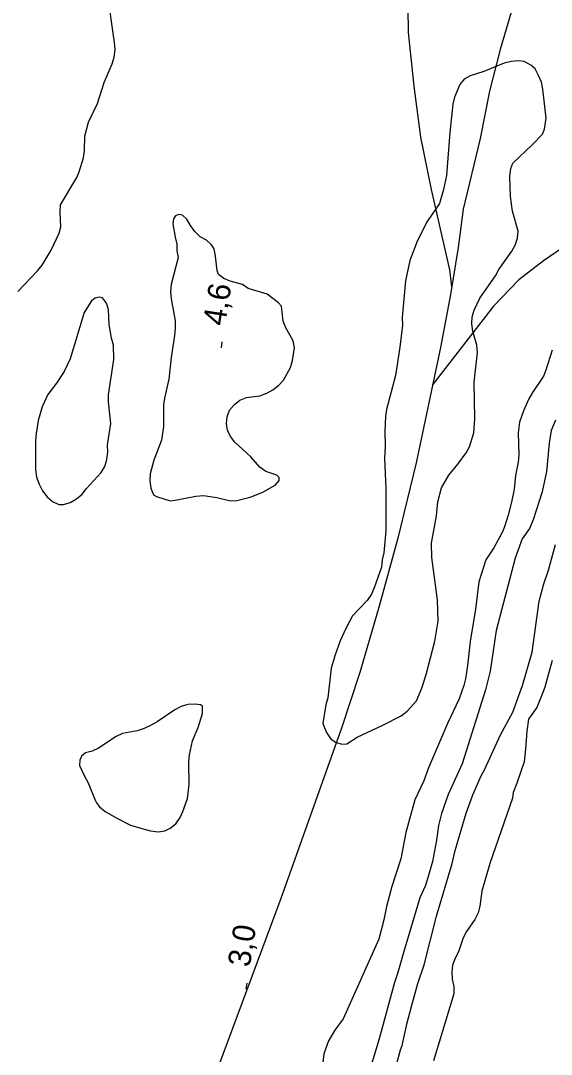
# Model space of a CAD drawing. Extents: x 282461 to 284471, y 5554090 to 5557646.
# Drawn here: x 282879.7 to 282950.5, y 5555285.4 to 5555423.2 of the extents above; entities that cross this region are included whole.
import ezdxf

# ---------------------------------------------------------------- set-up
doc = ezdxf.new("R2010")
doc.units = 0
for name, color, linetype in [('Niveau 1', 7, 'Continuous'), ('Niveau 2', 7, 'Continuous'), ('Niveau 22', 7, 'Continuous'), ('Niveau 3', 7, 'Continuous')]:
    doc.layers.add(name, color=color, linetype=linetype)

msp = doc.modelspace()

# ---------------------------------------------------------------- linework, layer by layer
at = {"layer": 'Niveau 1'}
msp.add_lwpolyline([(282951.03, 5555369.97), (282950.47, 5555368.57), (282950.2, 5555366.89), (282949.84, 5555363.12), (282949.24, 5555360.4), (282948.07, 5555356.68), (282947.57, 5555355.52), (282946.6, 5555354.12), (282945.65, 5555351.56), (282943.11, 5555341.93), (282942.31, 5555336.48), (282941.7, 5555333.99), (282938.59, 5555324.12), (282936.73, 5555320.05), (282935.84, 5555317.49), (282935.45, 5555315.93), (282935.19, 5555313.96), (282934.64, 5555311.12), (282934.2, 5555309.55), (282933.7, 5555307.92), (282932.97, 5555306.24), (282930.8, 5555299.1), (282930.03, 5555296.31), (282929.58, 5555294.98), (282927.54, 5555287.44), (282923.32, 5555273.45)], dxfattribs=at)
at = {"layer": 'Niveau 2'}
for points in [[(282879.36, 5555387.14), (282881.98, 5555389.89), (282882.61, 5555390.65), (282883.8, 5555392.63), (282884.87, 5555394.9), (282885.09, 5555395.77), (282885.01, 5555397.68), (282885.05, 5555398.67), (282887.21, 5555402.34), (282887.54, 5555403.1), (282888.1, 5555404.96), (282888.26, 5555405.94), (282888.29, 5555407.85), (282888.79, 5555409.71), (282889.97, 5555412.21), (282890.87, 5555415), (282891.93, 5555417.51), (282892.21, 5555418.38), (282892.32, 5555419.36), (282892.25, 5555420.35), (282891.3, 5555426.94)], [(282949.79, 5555410.23), (282949.34, 5555414.1), (282949.15, 5555415.03), (282948.79, 5555415.95), (282948.32, 5555416.82), (282947.73, 5555417.33), (282946.86, 5555417.79), (282946.11, 5555417.89), (282945.12, 5555417.82), (282944.2, 5555417.58), (282941.49, 5555416.45), (282939.64, 5555415.91), (282938.84, 5555415.43), (282938.27, 5555414.73), (282937.59, 5555413.04), (282937.37, 5555412.11), (282936.96, 5555408.34), (282936.51, 5555402.6), (282936.12, 5555400.74), (282935.57, 5555398.88), (282933.92, 5555396.48), (282932.62, 5555393.92), (282931.61, 5555391.24), (282931.06, 5555388.57), (282930.6, 5555383.64), (282930.62, 5555382.65), (282930.3, 5555379.69), (282929.71, 5555375.92), (282928.5, 5555371.39), (282928.39, 5555370.46), (282928.3, 5555368.49), (282928.33, 5555366.52), (282928.23, 5555364.84), (282928.4, 5555360.84), (282928.41, 5555355.22), (282928.15, 5555352.26), (282927.93, 5555351.33), (282927.83, 5555350.34), (282926.88, 5555347.61), (282926.49, 5555346.74), (282925.92, 5555345.92), (282923.97, 5555343.87), (282923.07, 5555342.18), (282922.34, 5555340.55), (282921.66, 5555338.69), (282921.11, 5555336.88), (282920.69, 5555332.94), (282920.41, 5555332.01), (282920.04, 5555329.51), (282920.52, 5555328.3), (282921.05, 5555327.5), (282921.69, 5555327.04), (282922.56, 5555326.76), (282923.2, 5555326.82), (282924.58, 5555327.71), (282927.92, 5555329.25), (282930.45, 5555330.55), (282931.25, 5555331.14), (282932.51, 5555332.55), (282933.24, 5555334.24), (282933.8, 5555336.04), (282934.96, 5555340.51), (282935.39, 5555343.18), (282935.29, 5555346.02), (282934.53, 5555351.63), (282934.51, 5555353.55), (282935.16, 5555357.2), (282935.36, 5555359.06), (282935.86, 5555360.92), (282936.83, 5555362.61), (282938.02, 5555364.08), (282939.11, 5555365.59), (282939.56, 5555366.41), (282940.17, 5555368.27), (282940.27, 5555370.19), (282940.21, 5555375.05), (282940.62, 5555379), (282940.55, 5555379.98), (282940.01, 5555381.83), (282939.88, 5555382.82), (282939.92, 5555383.74), (282940.2, 5555384.62), (282940.94, 5555386.25), (282943.04, 5555389.23), (282943.49, 5555390.04), (282945.2, 5555392.5), (282945.65, 5555393.31), (282945.99, 5555394.24), (282946.04, 5555395.17), (282945.31, 5555397.83), (282945.05, 5555399.8), (282944.96, 5555402.52), (282945.07, 5555403.51), (282945.35, 5555404.26), (282947.98, 5555406.73), (282949.29, 5555408.13), (282949.58, 5555408.77), (282949.79, 5555410.23)], [(282900.75, 5555391.66), (282899.82, 5555388.06), (282899.71, 5555387.14), (282899.78, 5555386.15), (282900.34, 5555383.21), (282900.35, 5555382.22), (282900.25, 5555381.24), (282899.82, 5555378.34), (282899.51, 5555375.44), (282898.91, 5555372.88), (282898.8, 5555372.01), (282898.78, 5555369.12), (282898.51, 5555367.32), (282897.5, 5555364.65), (282897.01, 5555362.79), (282896.96, 5555361.86), (282897.09, 5555360.88), (282897.45, 5555360.01), (282897.85, 5555359.79), (282899.65, 5555359.23), (282900.35, 5555359.29), (282903.11, 5555359.85), (282904.1, 5555359.91), (282905.89, 5555359.65), (282907.69, 5555359.2), (282908.56, 5555359.27), (282910.35, 5555359.69), (282912.02, 5555360.35), (282913.68, 5555361.29), (282914.19, 5555361.94), (282914.19, 5555362.34), (282913.9, 5555362.63), (282912.44, 5555363.13), (282911.63, 5555363.7), (282910.4, 5555365.08), (282908.29, 5555367.03), (282907.7, 5555367.77), (282907.29, 5555368.64), (282907.16, 5555369.5), (282907.26, 5555370.43), (282907.6, 5555371.3), (282908.23, 5555372.06), (282908.97, 5555372.65), (282909.83, 5555373.01), (282911.63, 5555373.2), (282912.55, 5555373.56), (282913.35, 5555374.03), (282914.15, 5555374.62), (282914.78, 5555375.32), (282915.69, 5555377.01), (282915.96, 5555377.94), (282916.23, 5555379.62), (282916.05, 5555380.54), (282915.1, 5555382.27), (282914.74, 5555383.19), (282914.49, 5555385.16), (282914.13, 5555385.62), (282912.61, 5555386.76), (282910.06, 5555387.54), (282909.3, 5555388.05), (282907.68, 5555388.5), (282906.81, 5555388.84), (282906.1, 5555389.41), (282905.92, 5555389.93), (282905.73, 5555391.84), (282905.54, 5555392.82), (282905.19, 5555393.34), (282904.49, 5555393.96), (282903.67, 5555394.42), (282902.97, 5555395.11), (282902.38, 5555395.91), (282901.91, 5555396.77), (282901.32, 5555397.29), (282900.8, 5555397.4), (282900.4, 5555397.22), (282900.11, 5555396.81), (282900.01, 5555396.17), (282900.32, 5555394.38), (282900.56, 5555393.46), (282900.57, 5555392.53), (282900.75, 5555391.66)], [(282891.76, 5555369.53), (282891.44, 5555372.42), (282891.43, 5555373.35), (282892.18, 5555378.05), (282892.1, 5555379.96), (282891.85, 5555380.89), (282891.54, 5555382.74), (282891.46, 5555384.71), (282891.16, 5555385.57), (282890.63, 5555386.26), (282890.22, 5555386.37), (282889.65, 5555386.25), (282889.19, 5555385.9), (282888.22, 5555384.32), (282886.33, 5555378.16), (282885.54, 5555376.47), (282884.52, 5555374.9), (282883.38, 5555373.38), (282882.59, 5555371.75), (282882.09, 5555369.94), (282881.82, 5555368.2), (282881.72, 5555367.22), (282881.71, 5555363.33), (282881.84, 5555362.35), (282882.2, 5555361.43), (282882.67, 5555360.56), (282883.26, 5555359.76), (282883.96, 5555359.13), (282884.84, 5555358.73), (282885.47, 5555358.74), (282886.34, 5555358.98), (282887.2, 5555359.46), (282887.94, 5555360.1), (282888.51, 5555360.86), (282890.45, 5555362.97), (282890.97, 5555363.78), (282891.24, 5555364.71), (282891.35, 5555365.7), (282891.33, 5555366.69), (282891.76, 5555369.53)], [(282950.6, 5555379.31), (282949.77, 5555376.64), (282949.43, 5555375.82), (282947.95, 5555373.66), (282947.5, 5555372.79), (282946.77, 5555371.22), (282946.26, 5555369.71), (282946.05, 5555368.26), (282946.14, 5555365.36), (282946.04, 5555364.38), (282945.71, 5555362.58), (282945.51, 5555360.78), (282945.18, 5555359.04), (282944.74, 5555357.3), (282944.24, 5555355.73), (282943.96, 5555355.09), (282942.82, 5555352.93), (282941.75, 5555351.36), (282940.8, 5555348.39), (282940.38, 5555344.74), (282939.68, 5555340.45), (282939.32, 5555337.26), (282939.05, 5555335.46), (282938.83, 5555334.59), (282938.21, 5555332.79), (282936.63, 5555329.53), (282934.1, 5555323.59), (282933.49, 5555321.85), (282932.3, 5555319.35), (282931.09, 5555314.99), (282930.44, 5555311.45), (282929.21, 5555307.79), (282928.49, 5555305.12), (282928.16, 5555303.32), (282927.5, 5555300.77), (282922.72, 5555290.12), (282921.64, 5555288.61), (282920.79, 5555287.21), (282920.17, 5555285.46), (282919.91, 5555283.55)], [(282928.6, 5555279.34), (282930.37, 5555286), (282930.59, 5555286.58), (282931.25, 5555289.6), (282931.97, 5555292.26), (282932.69, 5555294.82), (282933.52, 5555297.31), (282935.18, 5555303.8), (282937.28, 5555310.82), (282937.67, 5555312.56), (282939.11, 5555317.55), (282940, 5555319.98), (282941.13, 5555322.54), (282941.58, 5555323.35), (282943.72, 5555328), (282945.35, 5555331.03), (282946.64, 5555334.57), (282947.91, 5555339.03), (282948.87, 5555345.81), (282949.47, 5555348.13), (282950.09, 5555349.98), (282951.03, 5555353.4)], [(282950.61, 5555337.91), (282949.61, 5555334.37), (282949.28, 5555333.44), (282948.55, 5555331.64), (282947.42, 5555330.07), (282947.2, 5555328.51), (282947.06, 5555326.08), (282946.85, 5555324.41), (282945.9, 5555321.56), (282945.4, 5555320.29), (282945.29, 5555319.54), (282942.28, 5555310.84), (282941.23, 5555307.13), (282940.97, 5555305.16), (282940.75, 5555304.24), (282940.3, 5555303.37), (282939.16, 5555301.79), (282938.71, 5555300.92), (282938.1, 5555299.07), (282937.65, 5555298.2), (282937.31, 5555297.27), (282937.21, 5555296.4), (282937.28, 5555295.42), (282937.47, 5555294.44), (282937.48, 5555293.46), (282934.76, 5555284.53)], [(282889.72, 5555319.22), (282889.84, 5555318.93), (282890.25, 5555318.41), (282891.01, 5555317.78), (282892.65, 5555316.82), (282894.39, 5555315.97), (282896.19, 5555315.41), (282897.06, 5555315.18), (282898.05, 5555315.08), (282898.97, 5555315.2), (282899.66, 5555315.56), (282900.41, 5555316.15), (282900.98, 5555316.96), (282901.37, 5555317.78), (282901.99, 5555319.52), (282902.2, 5555321.38), (282902.16, 5555324.34), (282902.26, 5555325.32), (282902.65, 5555327.18), (282903.38, 5555328.98), (282903.99, 5555330.84), (282903.98, 5555331.83), (282903.69, 5555332), (282902.99, 5555332.11), (282902.01, 5555332.04), (282901.14, 5555331.8), (282900.28, 5555331.33), (282897.93, 5555329.74), (282897.06, 5555329.26), (282896.2, 5555328.85), (282895.28, 5555328.55), (282893.32, 5555328.18), (282892.45, 5555327.76), (282890.1, 5555326.23), (282889.29, 5555325.82), (282888.37, 5555325.58), (282887.86, 5555325.16), (282887.63, 5555324.64), (282887.58, 5555323.89), (282888.24, 5555322.5), (282888.71, 5555321.7), (282889.72, 5555319.22)]]:
    msp.add_lwpolyline(points, dxfattribs=at)
at = {"layer": 'Niveau 22'}
for points in [[(282937.21, 5555387.77), (282936.97, 5555390.01), (282934.52, 5555400.72), (282933.1, 5555407.69), (282932.2, 5555414.51), (282931.42, 5555421.69), (282931.3, 5555431.54)], [(282945.47, 5555425.59), (282943.64, 5555419.4), (282942.24, 5555413.83), (282941.01, 5555407.54), (282938.73, 5555398.1), (282938.04, 5555392.99), (282937.04, 5555386.74), (282935.71, 5555379.67), (282932.48, 5555364.28), (282930, 5555354.22), (282927.51, 5555345.15), (282924.95, 5555336.32), (282922.5, 5555328.87), (282914.44, 5555306.18), (282904.7, 5555280), (282900.03, 5555266.72), (282896.07, 5555254.22)], [(282993.65, 5555414.93), (282992.28, 5555412.94), (282987.34, 5555407.07), (282981.6, 5555403.42), (282957.05, 5555395.68), (282952.97, 5555393.63), (282949.43, 5555391.21), (282946.16, 5555388.7), (282942.79, 5555385.15), (282934.65, 5555374.69)]]:
    msp.add_lwpolyline(points, dxfattribs=at)
at = {"layer": 'Niveau 3'}
for p, q in [((282906.5, 5555379.61), (282906.62, 5555380.4)), ((282909.8, 5555294.08), (282909.92, 5555294.87))]:
    msp.add_line(p, q, dxfattribs=at)

# ---------------------------------------------------------------- texts
for s, p in [('4,6  ', (282906.98, 5555382.45)), ('3,0  ', (282910.28, 5555296.92))]:
    msp.add_text(s, height=3, rotation=81.0957, dxfattribs=at).set_placement(p)

doc.saveas('drawing.dxf')
